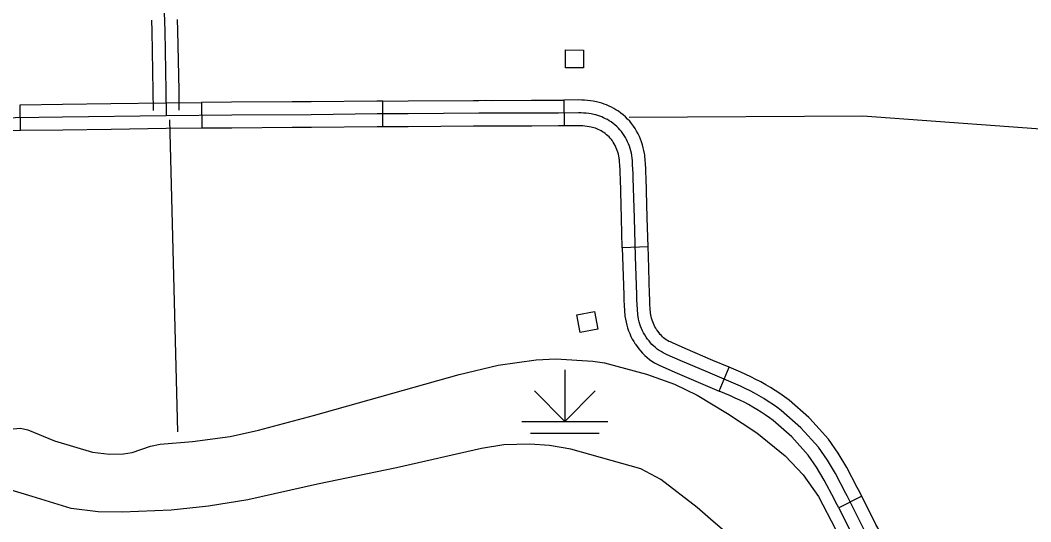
# Model space of a CAD drawing. Extents: x -19 to 366, y -4 to 359.
# Drawn here: x 167.092 to 168.207, y 181.675 to 182.228 of the extents above; entities that cross this region are included whole.
import ezdxf

# ---------------------------------------------------------------- set-up
doc = ezdxf.new("R2010")
doc.units = 0
for name, color, linetype in [('Level 31', 7, 'Continuous'), ('Level 32', 7, 'Continuous'), ('Level 44', 7, 'Continuous'), ('Level 47', 7, 'Continuous'), ('Level 5', 7, 'Continuous'), ('Level 56', 7, 'Continuous'), ('Level 60', 7, 'Continuous')]:
    doc.layers.add(name, color=color, linetype=linetype)

msp = doc.modelspace()

# ---------------------------------------------------------------- linework, layer by layer
at = {"layer": 'Level 31'}
for p, q in [((167.292, 182.1376), (167.2923, 182.1092)), ((167.4921, 182.1108), (167.4921, 182.1392)), ((167.6919, 182.1403), (167.6922, 182.1118)), ((167.0923, 182.1067), (167.0919, 182.1351)), ((167.7848, 181.9783), (167.7564, 181.9775)), ((167.8631, 181.8194), (167.8743, 181.8456)), ((168.0206, 181.7033), (167.9953, 181.6905))]:
    msp.add_line(p, q, dxfattribs=at)
for points in [[(167.1919, 182.1364), (167.2528, 182.1372), (167.292, 182.1376)], [(167.392, 182.1383), (167.3252, 182.1379), (167.292, 182.1376)], [(167.4921, 182.1392), (167.4856, 182.1392), (167.4131, 182.1384), (167.392, 182.1383)], [(167.4921, 182.1392), (167.52, 182.1393), (167.592, 182.14)], [(167.592, 182.14), (167.5981, 182.14), (167.6053, 182.1401), (167.6127, 182.1399), (167.6563, 182.1401), (167.6856, 182.1402), (167.686, 182.1402), (167.6919, 182.1403)], [(167.7811, 182.08), (167.7809, 182.0814), (167.7803, 182.0846), (167.7795, 182.0878), (167.7786, 182.0909), (167.7776, 182.0941), (167.7764, 182.0972), (167.7752, 182.1002), (167.7737, 182.1032), (167.7722, 182.1061), (167.7705, 182.1089), (167.7686, 182.1117), (167.7666, 182.1144), (167.7645, 182.1169), (167.7622, 182.1194), (167.7598, 182.1218), (167.7573, 182.124), (167.7547, 182.126), (167.752, 182.1279), (167.7493, 182.1297), (167.7469, 182.1311), (167.7443, 182.1325), (167.7417, 182.1337), (167.739, 182.1349), (167.7363, 182.1359), (167.7336, 182.1368), (167.7308, 182.1377), (167.7278, 182.1384), (167.7243, 182.139), (167.7211, 182.1395), (167.7179, 182.1398), (167.7148, 182.1401), (167.7116, 182.1403), (167.7082, 182.1404), (167.6919, 182.1403)], [(167.0919, 182.1351), (167.1385, 182.1357), (167.1919, 182.1364)], [(168.0237, 181.6656), (168.0045, 181.7038), (168.0031, 181.7064), (167.9917, 181.7283), (167.9827, 181.7432), (167.9727, 181.7575), (167.9533, 181.779), (167.9316, 181.7981), (167.927, 181.8015), (167.9222, 181.8048), (167.9174, 181.808), (167.9124, 181.8111), (167.9075, 181.8141), (167.9024, 181.8169), (167.8973, 181.8196), (167.8921, 181.8222), (167.8869, 181.8247), (167.8816, 181.827), (167.8509, 181.8401), (167.8202, 181.8532), (167.806, 181.8595), (167.8036, 181.8605), (167.8014, 181.8616), (167.7991, 181.8629), (167.7969, 181.8642), (167.7949, 181.8657), (167.7929, 181.8673), (167.791, 181.869), (167.7891, 181.8708), (167.7875, 181.8727), (167.7859, 181.8747), (167.7842, 181.8768), (167.7827, 181.879), (167.7813, 181.8813), (167.7799, 181.8836), (167.7787, 181.8859), (167.7776, 181.8883), (167.7766, 181.8908), (167.7758, 181.8933), (167.775, 181.8959), (167.7744, 181.8985), (167.7738, 181.9011), (167.7734, 181.9037), (167.773, 181.9092), (167.7727, 181.9147), (167.7724, 181.9202), (167.7723, 181.9257), (167.7709, 181.9679), (167.7697, 182.0102), (167.7685, 182.0546), (167.7683, 182.0593), (167.7681, 182.0641), (167.7678, 182.0689), (167.7676, 182.0737), (167.7673, 182.0763), (167.7669, 182.079), (167.7664, 182.0816), (167.7657, 182.0842), (167.765, 182.0868), (167.7642, 182.0894), (167.7632, 182.0919), (167.7622, 182.0943), (167.761, 182.0967), (167.7598, 182.0991), (167.7585, 182.1013), (167.757, 182.1035), (167.7555, 182.1056), (167.7538, 182.1076), (167.752, 182.1095), (167.7502, 182.1113), (167.7482, 182.113), (167.7462, 182.1146), (167.7441, 182.1162), (167.7419, 182.1175), (167.7399, 182.1187), (167.7379, 182.1198), (167.7358, 182.1208), (167.7337, 182.1217), (167.7315, 182.1226), (167.7293, 182.1233), (167.7271, 182.1239), (167.7249, 182.1245), (167.7221, 182.125), (167.7193, 182.1254), (167.7165, 182.1257), (167.7137, 182.1259), (167.7109, 182.1261), (167.7081, 182.1262), (167.6861, 182.126), (167.6857, 182.126), (167.6563, 182.1259), (167.6126, 182.1257), (167.6051, 182.1259), (167.5981, 182.1258), (167.5201, 182.1251), (167.4857, 182.125), (167.4132, 182.1242), (167.3253, 182.1237), (167.253, 182.123)], [(167.253, 182.123), (167.1386, 182.1215), (167.06, 182.1205), (166.9686, 182.1201), (166.9007, 182.1192), (166.8402, 182.1185), (166.7756, 182.1179), (166.7391, 182.1175), (166.7067, 182.1172), (166.6369, 182.1163), (166.579, 182.1161), (166.546, 182.1156), (166.4757, 182.1152), (166.4166, 182.1149), (166.351, 182.1149), (166.2798, 182.115), (166.2549, 182.1151)], [(167.0923, 182.1067), (167.0602, 182.1063), (166.9922, 182.106)], [(167.1923, 182.108), (167.1388, 182.1073), (167.0923, 182.1067)], [(167.2923, 182.1092), (167.2531, 182.1088), (167.1923, 182.108)], [(167.3922, 182.1099), (167.3254, 182.1095), (167.2923, 182.1092)], [(167.4921, 182.1108), (167.4858, 182.1108), (167.4133, 182.11), (167.3922, 182.1099)], [(167.5922, 182.1116), (167.5201, 182.1109), (167.4921, 182.1108)], [(167.6922, 182.1118), (167.6863, 182.1118), (167.6858, 182.1118), (167.6564, 182.1117), (167.6125, 182.1115), (167.605, 182.1117), (167.5982, 182.1116), (167.5922, 182.1116)], [(167.753, 182.0756), (167.7529, 182.0766), (167.7525, 182.0786), (167.752, 182.0807), (167.7514, 182.0827), (167.7508, 182.0846), (167.7501, 182.0866), (167.7493, 182.0885), (167.7484, 182.0903), (167.7474, 182.0922), (167.7464, 182.0938), (167.7454, 182.0953), (167.7443, 182.0968), (167.7431, 182.0983), (167.7418, 182.0996), (167.7405, 182.1009), (167.7391, 182.1021), (167.7376, 182.1033), (167.7361, 182.1044), (167.7345, 182.1054), (167.7329, 182.1063), (167.7314, 182.1071), (167.7299, 182.1079), (167.7283, 182.1086), (167.7267, 182.1092), (167.7251, 182.1097), (167.7234, 182.1102), (167.722, 182.1106), (167.7199, 182.1109), (167.7175, 182.1113), (167.7151, 182.1116), (167.7127, 182.1118), (167.7102, 182.1119), (167.7079, 182.112), (167.6922, 182.1118)], [(167.7564, 181.9775), (167.7555, 182.0098), (167.7543, 182.0541), (167.7541, 182.0587), (167.7539, 182.0634), (167.7537, 182.0681), (167.7534, 182.0725), (167.7532, 182.0745), (167.753, 182.0756)], [(167.7848, 181.9783), (167.7839, 182.0106), (167.7827, 182.055), (167.7825, 182.0599), (167.7823, 182.0648), (167.782, 182.0697), (167.7817, 182.0748), (167.7814, 182.0781), (167.7811, 182.0799)], [(167.7564, 181.9775), (167.7567, 181.9675), (167.7581, 181.9252), (167.7582, 181.9197), (167.7585, 181.9139), (167.7588, 181.9082), (167.7593, 181.9021), (167.7598, 181.8986), (167.7605, 181.8953), (167.7613, 181.8921), (167.7622, 181.889), (167.7633, 181.8859), (167.7646, 181.8827), (167.7659, 181.8797), (167.7674, 181.8768), (167.7691, 181.8739), (167.7703, 181.872)], [(167.7942, 181.8874), (167.7934, 181.8886), (167.7924, 181.8903), (167.7915, 181.8921), (167.7907, 181.894), (167.7899, 181.8958), (167.7893, 181.8977), (167.7887, 181.8996), (167.7882, 181.9016), (167.7878, 181.9035), (167.7876, 181.9053), (167.7872, 181.9102), (167.7868, 181.9154), (167.7866, 181.9206), (167.7865, 181.9261), (167.7851, 181.9683), (167.7848, 181.9783)], [(167.8743, 181.8456), (167.8564, 181.8531), (167.8259, 181.8662), (167.8116, 181.8726), (167.8095, 181.8735), (167.8079, 181.8742), (167.8063, 181.8751), (167.8048, 181.876), (167.8034, 181.8771), (167.802, 181.8782), (167.8007, 181.8793), (167.7995, 181.8805), (167.7983, 181.8819), (167.797, 181.8835), (167.7957, 181.8853), (167.7945, 181.8869), (167.7942, 181.8874)], [(167.7703, 181.872), (167.7709, 181.8711), (167.7728, 181.8684), (167.7747, 181.866), (167.7766, 181.8636), (167.7788, 181.8611), (167.7812, 181.8587), (167.7837, 181.8564), (167.7863, 181.8543), (167.789, 181.8524), (167.7919, 181.8506), (167.7948, 181.849), (167.7978, 181.8475), (167.8004, 181.8465), (167.8145, 181.8402), (167.8453, 181.827), (167.8631, 181.8194)], [(167.9621, 181.7902), (167.9406, 181.8092), (167.9352, 181.8131), (167.9302, 181.8166), (167.925, 181.82), (167.9198, 181.8232), (167.9146, 181.8264), (167.9092, 181.8294), (167.9038, 181.8322), (167.8983, 181.835), (167.8927, 181.8376), (167.8872, 181.8401), (167.8743, 181.8456)], [(167.9433, 181.7689), (167.9227, 181.787), (167.9187, 181.79), (167.9142, 181.7931), (167.9097, 181.7961), (167.905, 181.799), (167.9004, 181.8018), (167.8956, 181.8044), (167.8908, 181.807), (167.8859, 181.8094), (167.881, 181.8117), (167.8759, 181.814), (167.8631, 181.8194)], [(168.0206, 181.7033), (168.0171, 181.7103), (168.0157, 181.713), (168.0041, 181.7352), (167.9946, 181.751), (167.9838, 181.7664), (167.9633, 181.7891), (167.9621, 181.7902)], [(167.9953, 181.6905), (167.9918, 181.6974), (167.9905, 181.6999), (167.9793, 181.7213), (167.9708, 181.7355), (167.9616, 181.7487), (167.9433, 181.7688), (167.9433, 181.7689)], [(168.0709, 181.6361), (168.0681, 181.6366), (168.0666, 181.6371), (168.0648, 181.6377), (168.0631, 181.6384), (168.0614, 181.6392), (168.0598, 181.6401), (168.0582, 181.6411), (168.0567, 181.6421), (168.0552, 181.6433), (168.0538, 181.6445), (168.0524, 181.6458), (168.0511, 181.6472), (168.0505, 181.6481), (168.0362, 181.6724), (168.0206, 181.7033)], [(167.9953, 181.6905), (168.0112, 181.6588), (168.0271, 181.6318), (168.0297, 181.6285), (168.0321, 181.626), (168.0345, 181.6237), (168.0371, 181.6214), (168.0397, 181.6193), (168.0426, 181.6173), (168.0455, 181.6155), (168.0484, 181.6139), (168.0515, 181.6124), (168.0547, 181.6111), (168.0579, 181.61), (168.0615, 181.609), (168.0656, 181.6082)]]:
    msp.add_lwpolyline(points, dxfattribs=at)
at = {"layer": 'Level 32'}
for points in [[(167.2395, 182.6287), (167.2408, 182.5772), (167.2427, 182.5101), (167.2442, 182.4401), (167.246, 182.3802), (167.2486, 182.298), (167.2514, 182.2167), (167.2526, 182.1505), (167.253, 182.123)], [(167.2368, 182.2284), (167.2372, 182.2163), (167.2384, 182.1503), (167.2387, 182.1287)], [(167.2652, 182.2293), (167.2656, 182.217), (167.2668, 182.1507), (167.2671, 182.1291)]]:
    msp.add_lwpolyline(points, dxfattribs=at)
at = {"layer": 'Level 44'}
for p, q in [((167.693, 181.8429), (167.693, 181.786)), ((167.693, 181.786), (167.6595, 181.8195)), ((167.693, 181.786), (167.7265, 181.8195)), ((167.6456, 181.786), (167.7403, 181.786)), ((167.6551, 181.7731), (167.7309, 181.7731))]:
    msp.add_line(p, q, dxfattribs=at)
at = {"layer": 'Level 47'}
for points in [[(167.0802, 181.7772), (167.0921, 181.7786), (167.1004, 181.7768), (167.1298, 181.7646), (167.1716, 181.7521), (167.1904, 181.7498), (167.2059, 181.7501), (167.2155, 181.7518), (167.2359, 181.7587), (167.2464, 181.7609), (167.2819, 181.7638), (167.3236, 181.7693), (167.3548, 181.7763), (167.4156, 181.7924), (167.5765, 181.8375), (167.6194, 181.848), (167.6612, 181.8538), (167.6829, 181.8551), (167.7237, 181.8525), (167.7368, 181.8507)], [(167.7368, 181.8507), (167.7829, 181.8381), (167.8139, 181.827), (167.8389, 181.8149), (167.8724, 181.7946), (167.9047, 181.7735), (167.9361, 181.7481), (167.9559, 181.7269), (167.9728, 181.7031), (167.9917, 181.6669), (168.0019, 181.6432), (168.0181, 181.6181)], [(167.8568, 181.6756), (167.8391, 181.691), (167.799, 181.7219), (167.7767, 181.7336), (167.6994, 181.7552), (167.6762, 181.7595), (167.6542, 181.7608), (167.6256, 181.7601), (167.601, 181.756), (167.5072, 181.7348), (167.4199, 181.7168), (167.3431, 181.6996), (167.2998, 181.6923), (167.2587, 181.6879), (167.2044, 181.686), (167.1781, 181.6862), (167.1481, 181.6899), (167.1051, 181.703), (167.0696, 181.7136), (167.0537, 181.7215), (167.0513, 181.7265)], [(167.9551, 181.5876), (167.9247, 181.6173), (167.8568, 181.6756)]]:
    msp.add_lwpolyline(points, dxfattribs=at)
at = {"layer": 'Level 5'}
for points in [[(167.2568, 182.1186), (167.2656, 181.7743)], [(167.764, 182.1215), (168.0218, 182.123), (168.2635, 182.1054)]]:
    msp.add_lwpolyline(points, dxfattribs=at)
at = {"layer": 'Level 56'}
for points in [[(167.7136, 182.1955), (167.7134, 182.1758), (167.6937, 182.1759), (167.6938, 182.1956)], [(167.7256, 181.9071), (167.7294, 181.8878), (167.71, 181.884), (167.7062, 181.9033)]]:
    msp.add_lwpolyline(points, close=True, dxfattribs=at)
at = {"layer": 'Level 60'}
for points in [[(176.1271, 2.4436), (175.8876, 11.0613), (175.6472, 19.6792), (175.4061, 28.2972), (175.164, 36.9153), (174.9212, 45.5335), (174.6775, 54.1519), (174.433, 62.7704), (174.1876, 71.389), (173.9414, 80.0077), (173.6944, 88.6266), (173.4466, 97.2456), (173.1979, 105.8647), (172.9484, 114.484), (172.6981, 123.1034), (172.447, 131.7229), (172.195, 140.3425), (171.9422, 148.9623), (171.6886, 157.5822), (171.4342, 166.2022), (171.179, 174.8224), (170.9229, 183.4427), (170.666, 192.0631), (170.4084, 200.6837), (170.1499, 209.3044), (169.8906, 217.9252), (169.6305, 226.5461), (169.3695, 235.1672), (169.1078, 243.7884), (168.8453, 252.4098), (168.5819, 261.0312), (168.3178, 269.6528), (168.0528, 278.2746), (167.7871, 286.8964), (167.5205, 295.5185), (167.2532, 304.1406), (166.985, 312.7629), (166.7161, 321.3853), (166.4463, 330.0078), (166.1758, 338.6305), (165.9044, 347.2533)], [(168.7902, 2.2442), (168.5607, 10.8615), (168.3304, 19.479), (168.0993, 28.0965), (167.8673, 36.7142), (167.6346, 45.3321), (167.4011, 53.95), (167.1668, 62.5681), (166.9316, 71.1863), (166.6957, 79.8047), (166.459, 88.4232), (166.2215, 97.0418), (165.9832, 105.6605), (165.7441, 114.2794), (165.5043, 122.8984), (165.2636, 131.5176), (165.0221, 140.1368), (164.7799, 148.7563), (164.5369, 157.3758), (164.2931, 165.9955), (164.0485, 174.6153), (163.8031, 183.2352), (163.5569, 191.8553), (163.31, 200.4755), (163.0623, 209.0959), (162.8138, 217.7164), (162.5645, 226.337), (162.3145, 234.9577), (162.0637, 243.5786), (161.8121, 252.1997), (161.5597, 260.8208), (161.3066, 269.4421), (161.0527, 278.0636), (160.798, 286.6851), (160.5426, 295.3068), (160.2864, 303.9287), (160.0294, 312.5507), (159.7717, 321.1728), (159.5132, 329.7951), (159.2539, 338.4175), (158.9939, 347.04)], [(0, 180.8999), (7.1228, 180.9044), (14.2457, 180.9176), (21.3685, 180.9397), (28.4912, 180.9706), (35.614, 181.0103), (42.7366, 181.0589), (49.8592, 181.1163), (56.9818, 181.1825), (64.1042, 181.2575), (71.2266, 181.3414), (78.3488, 181.4341), (85.4709, 181.5357), (92.5929, 181.646), (99.7147, 181.7652), (106.8364, 181.8933), (113.9579, 182.0301), (121.0793, 182.1758), (128.2005, 182.3303), (135.3214, 182.4936), (142.4422, 182.6658), (149.5627, 182.8468), (156.683, 183.0366), (163.8031, 183.2352), (170.9229, 183.4427), (178.0425, 183.659), (185.1617, 183.8841), (192.2807, 184.1181), (199.3994, 184.3608), (206.5178, 184.6124), (213.6359, 184.8728), (220.7537, 185.1421), (227.8711, 185.4201), (234.9881, 185.707), (242.1048, 186.0027), (249.2212, 186.3073), (256.3371, 186.6206), (263.4526, 186.9428), (270.5678, 187.2738), (277.6825, 187.6136), (284.7968, 187.9622), (291.9107, 188.3197), (299.0241, 188.6859), (306.1371, 189.061), (313.2495, 189.4449), (320.3615, 189.8377), (327.4731, 190.2392), (334.5841, 190.6495), (341.6946, 191.0687)], [(0, 172.2839), (7.1335, 172.2883), (14.267, 172.3015), (21.4005, 172.3236), (28.5339, 172.3544), (35.6673, 172.3941), (42.8006, 172.4426), (49.9339, 172.4999), (57.0671, 172.566), (64.2002, 172.6409), (71.3332, 172.7246), (78.4661, 172.8172), (85.5989, 172.9186), (92.7315, 173.0287), (99.8641, 173.1477), (106.9964, 173.2755), (114.1286, 173.4122), (121.2606, 173.5576), (128.3925, 173.7119), (135.5241, 173.8749), (142.6555, 174.0468), (149.7867, 174.2275), (156.9177, 174.417), (164.0485, 174.6153), (171.179, 174.8224), (178.3092, 175.0383), (185.4392, 175.2631), (192.5688, 175.4966), (199.6982, 175.739), (206.8273, 175.9902), (213.9561, 176.2502), (221.0845, 176.5189), (228.2126, 176.7965), (235.3404, 177.083), (242.4677, 177.3782), (249.5948, 177.6822), (256.7214, 177.995), (263.8476, 178.3167), (270.9735, 178.6471), (278.0989, 178.9863), (285.2239, 179.3344), (292.3485, 179.6912), (299.4726, 180.0569), (306.5963, 180.4314), (313.7195, 180.8146), (320.8422, 181.2067), (327.9644, 181.6076), (335.0862, 182.0172), (342.2074, 182.4357)]]:
    msp.add_spline(points, degree=3, dxfattribs=at)

doc.saveas('drawing.dxf')
